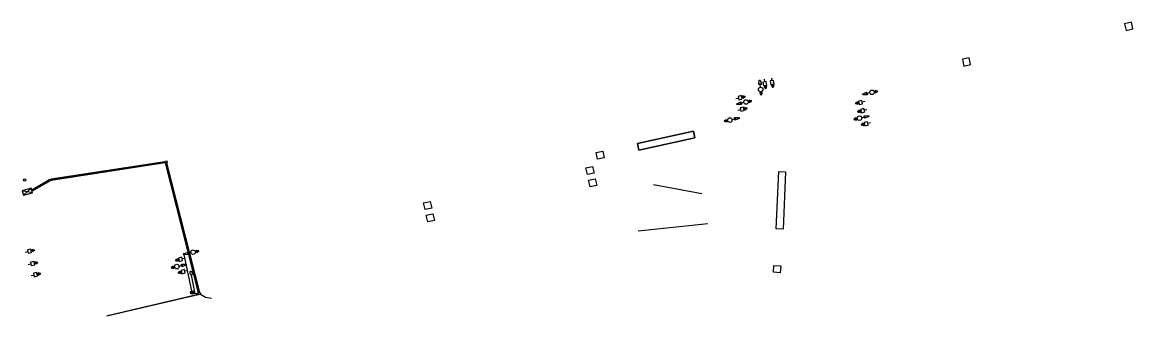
# Model space of a CAD drawing. Extents: x 647787 to 668496, y 640478 to 654412.
# Drawn here: x 667526 to 668496, y 641725 to 641981 of the extents above; entities that cross this region are included whole.
import ezdxf

# ---------------------------------------------------------------- set-up
doc = ezdxf.new("R2010")
doc.units = 0
for name, color, linetype in [('TEMP_SIGNAL_HEAD_STAGE 1A', 7, 'Continuous'), ('TEMP_SIGNAL_POLES_STAGE 1A', 7, 'Continuous'), ('TEMP_SIGNAL_POLES_STAGE 1B', 7, 'Continuous'), ('TEXT_TEMP_SIGNAL_POLES_STAGE 5', 7, 'Continuous')]:
    doc.layers.add(name, color=color, linetype=linetype)

msp = doc.modelspace()

# ---------------------------------------------------------------- linework, layer by layer
at = {"layer": 'TEMP_SIGNAL_HEAD_STAGE 1A'}
for p, q in [((667650.69, 641858.99), (667551.48, 641843.59)), ((667650.69, 641858.95), (667551.49, 641843.55)), ((667650.76, 641858.66), (667551.53, 641843.25)), ((667650.77, 641858.62), (667551.54, 641843.21)), ((667650.84, 641858.29), (667551.58, 641842.88)), ((667650.85, 641858.25), (667551.59, 641842.83)), ((667650.91, 641857.96), (667551.63, 641842.54)), ((667650.92, 641857.91), (667551.63, 641842.5)), ((667680.02, 641744.42), (667651.28, 641857.84)), ((667680.03, 641744.43), (667651.29, 641857.84)), ((667680.35, 641744.5), (667651.61, 641857.91)), ((667680.36, 641744.5), (667651.62, 641857.91)), ((667680.92, 641744.62), (667652.18, 641858.03)), ((667680.97, 641744.63), (667652.22, 641858.04)), ((667681.26, 641744.69), (667652.52, 641858.1)), ((667681.3, 641744.7), (667652.56, 641858.11)), ((667549.57, 641842.83), (667534.59, 641834.17)), ((667549.57, 641842.83), (667534.59, 641834.17)), ((667549.62, 641842.46), (667534.68, 641833.83)), ((667549.62, 641842.46), (667534.68, 641833.83)), ((667549.74, 641842.1), (667534.78, 641833.45)), ((667549.74, 641842.1), (667534.78, 641833.45)), ((667550.64, 641842.22), (667534.87, 641833.11)), ((667550.64, 641842.22), (667534.87, 641833.11)), ((667600.19, 641724.52), (667679.87, 641743.2)), ((667600.57, 641724.87), (667679.82, 641743.44)), ((667675.57, 641744.42), (667679.82, 641743.44)), ((667675.57, 641744.42), (667679.82, 641743.44)), ((667675.65, 641744.75), (667679.74, 641743.81)), ((667675.65, 641744.75), (667679.74, 641743.81))]:
    msp.add_line(p, q, dxfattribs=at)
at = {"layer": 'TEMP_SIGNAL_POLES_STAGE 1A'}
msp.add_line((667674.66, 641744.81), (667677.1, 641745.33), dxfattribs=at)
msp.add_line((667674.66, 641744.81), (667677.1, 641745.33), dxfattribs=at)
for points in [[(668174.02, 641930.89), (668174.41, 641928.58)], [(668174.02, 641930.89), (668174.41, 641928.58)], [(668180.36, 641931.99), (668180.79, 641929.68)], [(668180.36, 641931.99), (668180.79, 641929.68)], [(668169.39, 641926.37), (668169.76, 641930.18)], [(668169.76, 641930.18), (668170.5, 641930.25)], [(668170.5, 641930.25), (668171.68, 641926.59)], [(668170.81, 641923.99), (668170.57, 641926.19)], [(668174.08, 641924.46), (668176.07, 641924.8), (668175.41, 641922.65), (668174.08, 641924.46)], [(668174.08, 641924.46), (668176.07, 641924.8), (668175.41, 641922.65), (668174.08, 641924.46)], [(668174.91, 641925.62), (668175.08, 641924.63)], [(668174.91, 641925.62), (668175.08, 641924.63)], [(668180.52, 641925.57), (668182.51, 641925.93), (668181.88, 641923.77), (668180.52, 641925.57)], [(668180.52, 641925.57), (668182.51, 641925.93), (668181.88, 641923.77), (668180.52, 641925.57)], [(668181.33, 641926.73), (668181.51, 641925.75)], [(668181.33, 641926.73), (668181.51, 641925.75)], [(668149.43, 641913.97), (668151.72, 641914.48)], [(668149.43, 641913.97), (668151.72, 641914.48)], [(668154.65, 641915.14), (668155.62, 641915.36)], [(668154.65, 641915.14), (668155.62, 641915.36)], [(668155.85, 641914.38), (668155.4, 641916.35), (668157.59, 641915.81), (668155.85, 641914.38)], [(668155.85, 641914.38), (668155.4, 641916.35), (668157.59, 641915.81), (668155.85, 641914.38)], [(668160.19, 641911.45), (668161.17, 641911.66)], [(668161.38, 641910.67), (668160.96, 641912.65), (668163.14, 641912.08), (668161.38, 641910.67)], [(668170.33, 641918.96), (668172.34, 641919.15), (668171.53, 641917.05), (668170.33, 641918.96)], [(668171.24, 641920.05), (668171.33, 641919.05)], [(668261.93, 641911.49), (668259.64, 641910.97)], [(668261.93, 641911.49), (668259.64, 641910.97)], [(668260.08, 641917.99), (668263.58, 641919.59)], [(668260.24, 641917.26), (668260.08, 641917.99)], [(668264.07, 641917.35), (668260.24, 641917.26)], [(668266.27, 641919.04), (668264.1, 641918.54)], [(668270.12, 641919.93), (668271.1, 641920.15)], [(668271.32, 641919.16), (668270.88, 641921.14), (668273.07, 641920.58), (668271.32, 641919.16)], [(668150.14, 641909.57), (668153.65, 641911.16)], [(668150.3, 641908.84), (668150.14, 641909.57)], [(668154.13, 641908.91), (668150.3, 641908.84)], [(668151.08, 641903.94), (668153.37, 641904.46)], [(668151.08, 641903.94), (668153.37, 641904.46)], [(668156.33, 641910.58), (668154.17, 641910.09)], [(668156.3, 641905.12), (668157.27, 641905.34)], [(668156.3, 641905.12), (668157.27, 641905.34)], [(668157.49, 641904.35), (668157.05, 641906.32), (668159.24, 641905.78), (668157.49, 641904.35)], [(668157.49, 641904.35), (668157.05, 641906.32), (668159.24, 641905.78), (668157.49, 641904.35)], [(668255.52, 641911.08), (668255.96, 641909.11), (668253.77, 641909.65), (668255.52, 641911.08)], [(668255.52, 641911.08), (668255.96, 641909.11), (668253.77, 641909.65), (668255.52, 641911.08)], [(668257.43, 641903.93), (668257.88, 641901.95), (668255.69, 641902.5), (668257.43, 641903.93)], [(668257.43, 641903.93), (668257.88, 641901.95), (668255.69, 641902.5), (668257.43, 641903.93)], [(668256.71, 641910.32), (668255.74, 641910.1)], [(668256.71, 641910.32), (668255.74, 641910.1)], [(668258.63, 641903.16), (668257.66, 641902.94)], [(668258.63, 641903.16), (668257.66, 641902.94)], [(668263.85, 641904.33), (668261.56, 641903.82)], [(668263.85, 641904.33), (668261.56, 641903.82)], [(668141.03, 641895.64), (668141.45, 641893.66), (668139.27, 641894.23), (668141.03, 641895.64)], [(668142.22, 641894.85), (668141.24, 641894.65)], [(668146.08, 641895.72), (668148.24, 641896.21)], [(668148.28, 641897.4), (668152.11, 641897.47)], [(668152.27, 641896.74), (668148.76, 641895.15)], [(668152.11, 641897.47), (668152.27, 641896.74)], [(668254.21, 641897.3), (668254.64, 641895.32), (668252.45, 641895.87), (668254.21, 641897.3)], [(668255.4, 641896.52), (668254.42, 641896.31)], [(668260.59, 641892.48), (668261.03, 641890.51), (668258.84, 641891.05), (668260.59, 641892.48)], [(668260.59, 641892.48), (668261.03, 641890.51), (668258.84, 641891.05), (668260.59, 641892.48)], [(668259.26, 641897.42), (668261.42, 641897.92)], [(668261.45, 641899.1), (668265.28, 641899.2)], [(668265.44, 641898.47), (668261.94, 641896.86)], [(668267, 641892.89), (668264.71, 641892.38)], [(668267, 641892.89), (668264.71, 641892.38)], [(668265.28, 641899.2), (668265.44, 641898.47)], [(668261.79, 641891.72), (668260.81, 641891.5)], [(668261.79, 641891.72), (668260.81, 641891.5)], [(667528.82, 641780.06), (667531.1, 641780.58)], [(667534.03, 641781.23), (667535.01, 641781.45)], [(667535.23, 641780.47), (667534.78, 641782.44), (667536.97, 641781.9), (667535.23, 641780.47)], [(667674.66, 641744.81), (667667.22, 641779.01)], [(667674.66, 641744.81), (667667.22, 641779.01)], [(667667.33, 641778.54), (667670.84, 641780.13)], [(667667.48, 641777.81), (667667.33, 641778.54)], [(667671.31, 641777.88), (667667.48, 641777.81)], [(667673.52, 641779.55), (667671.35, 641779.07)], [(667677.38, 641780.42), (667678.36, 641780.63)], [(667678.57, 641779.64), (667678.15, 641781.62), (667680.33, 641781.05), (667678.57, 641779.64)], [(667531.57, 641769.32), (667533.86, 641769.83)], [(667531.57, 641769.32), (667533.86, 641769.83)], [(667536.79, 641770.49), (667537.76, 641770.71)], [(667536.79, 641770.49), (667537.76, 641770.71)], [(667537.98, 641769.72), (667537.54, 641771.7), (667539.73, 641771.15), (667537.98, 641769.72)], [(667537.98, 641769.72), (667537.54, 641771.7), (667539.73, 641771.15), (667537.98, 641769.72)], [(667658.18, 641767.78), (667658.6, 641765.8), (667656.42, 641766.37), (667658.18, 641767.78)], [(667658.18, 641767.78), (667658.6, 641765.8), (667656.42, 641766.37), (667658.18, 641767.78)], [(667659.37, 641766.99), (667658.39, 641766.79)], [(667659.37, 641766.99), (667658.39, 641766.79)], [(667661.77, 641774.21), (667662.21, 641772.23), (667660.02, 641772.78), (667661.77, 641774.21)], [(667662.96, 641773.44), (667661.99, 641773.22)], [(667663.23, 641767.86), (667665.4, 641768.35)], [(667665.44, 641769.54), (667669.27, 641769.61)], [(667665.44, 641769.54), (667669.27, 641769.61)], [(667668.18, 641774.62), (667665.89, 641774.1)], [(667669.42, 641768.88), (667665.91, 641767.29)], [(667669.42, 641768.88), (667665.91, 641767.29)], [(667669.27, 641769.61), (667669.42, 641768.88)], [(667669.27, 641769.61), (667669.42, 641768.88)], [(667534.08, 641759.58), (667536.36, 641760.09)], [(667534.08, 641759.58), (667536.36, 641760.09)], [(667539.29, 641760.75), (667540.26, 641760.97)], [(667539.29, 641760.75), (667540.26, 641760.97)], [(667540.49, 641759.99), (667540.04, 641761.96), (667542.23, 641761.42), (667540.49, 641759.99)], [(667540.49, 641759.99), (667540.04, 641761.96), (667542.23, 641761.42), (667540.49, 641759.99)], [(667664.1, 641763.46), (667664.55, 641761.49), (667662.36, 641762.03), (667664.1, 641763.46)], [(667665.3, 641762.68), (667664.32, 641762.46)], [(667670.51, 641763.87), (667668.23, 641763.35)], [(667677.1, 641745.33), (667674, 641760.01)], [(667681.9, 641743.3), (667686.33, 641740.79), (667691.42, 641739.8)]]:
    msp.add_lwpolyline(points, dxfattribs=at)
for points in [[(668175.89, 641928.83), (668172.93, 641928.33), (668173.43, 641925.37), (668176.39, 641925.87)], [(668175.89, 641928.83), (668172.93, 641928.33), (668173.43, 641925.37), (668176.39, 641925.87)], [(668175.41, 641922.65), (668176.07, 641924.8), (668174.08, 641924.46)], [(668175.41, 641922.65), (668176.07, 641924.8), (668174.08, 641924.46)], [(668182.26, 641929.96), (668179.31, 641929.41), (668179.86, 641926.46), (668182.81, 641927.01)], [(668182.26, 641929.96), (668179.31, 641929.41), (668179.86, 641926.46), (668182.81, 641927.01)], [(668181.88, 641923.77), (668182.51, 641925.93), (668180.52, 641925.57)], [(668181.88, 641923.77), (668182.51, 641925.93), (668180.52, 641925.57)], [(668151.39, 641915.95), (668152.05, 641913.02), (668154.98, 641913.68), (668154.32, 641916.61)], [(668151.39, 641915.95), (668152.05, 641913.02), (668154.98, 641913.68), (668154.32, 641916.61)], [(668157.59, 641915.81), (668155.4, 641916.35), (668155.85, 641914.38)], [(668157.59, 641915.81), (668155.4, 641916.35), (668155.85, 641914.38)], [(668163.14, 641912.08), (668160.96, 641912.65), (668161.38, 641910.67)], [(668171.53, 641917.05), (668172.34, 641919.15), (668170.33, 641918.96)], [(668259.97, 641909.51), (668259.31, 641912.44), (668256.38, 641911.78), (668257.04, 641908.85)], [(668259.97, 641909.51), (668259.31, 641912.44), (668256.38, 641911.78), (668257.04, 641908.85)], [(668273.07, 641920.58), (668270.88, 641921.14), (668271.32, 641919.16)], [(668153.04, 641905.92), (668153.7, 641902.99), (668156.63, 641903.65), (668155.97, 641906.58)], [(668153.04, 641905.92), (668153.7, 641902.99), (668156.63, 641903.65), (668155.97, 641906.58)], [(668159.24, 641905.78), (668157.05, 641906.32), (668157.49, 641904.35)], [(668159.24, 641905.78), (668157.05, 641906.32), (668157.49, 641904.35)], [(668253.77, 641909.65), (668255.96, 641909.11), (668255.52, 641911.08)], [(668253.77, 641909.65), (668255.96, 641909.11), (668255.52, 641911.08)], [(668255.69, 641902.5), (668257.88, 641901.95), (668257.43, 641903.93)], [(668255.69, 641902.5), (668257.88, 641901.95), (668257.43, 641903.93)], [(668261.89, 641902.35), (668261.23, 641905.28), (668258.3, 641904.62), (668258.96, 641901.69)], [(668261.89, 641902.35), (668261.23, 641905.28), (668258.3, 641904.62), (668258.96, 641901.69)], [(668139.27, 641894.23), (668141.45, 641893.66), (668141.03, 641895.64)], [(668252.45, 641895.87), (668254.64, 641895.32), (668254.21, 641897.3)], [(668258.84, 641891.05), (668261.03, 641890.51), (668260.59, 641892.48)], [(668258.84, 641891.05), (668261.03, 641890.51), (668260.59, 641892.48)], [(668265.04, 641890.91), (668264.38, 641893.84), (668261.46, 641893.18), (668262.11, 641890.25)], [(668265.04, 641890.91), (668264.38, 641893.84), (668261.46, 641893.18), (668262.11, 641890.25)], [(668064.78, 641869.04), (668113.62, 641879.74), (668112.34, 641885.6), (668063.5, 641874.9)], [(667650.63, 641859.23), (667652.59, 641859.65), (667652.91, 641858.19), (667650.95, 641857.76)], [(667549.47, 641843.57), (667551.45, 641843.84), (667551.65, 641842.36), (667549.67, 641842.09)], [(667530.77, 641782.04), (667531.43, 641779.11), (667534.36, 641779.77), (667533.7, 641782.7)], [(667536.97, 641781.9), (667534.78, 641782.44), (667535.23, 641780.47)], [(667680.32, 641781.05), (667678.14, 641781.62), (667678.56, 641779.64)], [(667680.33, 641781.05), (667678.15, 641781.62), (667678.57, 641779.64)], [(667533.53, 641771.3), (667534.19, 641768.37), (667537.12, 641769.03), (667536.46, 641771.96)], [(667533.53, 641771.3), (667534.19, 641768.37), (667537.12, 641769.03), (667536.46, 641771.96)], [(667539.73, 641771.15), (667537.54, 641771.7), (667537.98, 641769.72)], [(667539.73, 641771.15), (667537.54, 641771.7), (667537.98, 641769.72)], [(667656.42, 641766.37), (667658.6, 641765.8), (667658.18, 641767.78)], [(667656.42, 641766.37), (667658.6, 641765.8), (667658.18, 641767.78)], [(667660.02, 641772.78), (667662.21, 641772.23), (667661.77, 641774.21)], [(667666.22, 641772.64), (667665.56, 641775.56), (667662.64, 641774.9), (667663.29, 641771.98)], [(667536.03, 641761.56), (667536.69, 641758.63), (667539.62, 641759.29), (667538.96, 641762.22)], [(667536.03, 641761.56), (667536.69, 641758.63), (667539.62, 641759.29), (667538.96, 641762.22)], [(667542.23, 641761.42), (667540.04, 641761.96), (667540.49, 641759.99)], [(667542.23, 641761.42), (667540.04, 641761.96), (667540.49, 641759.99)], [(667662.36, 641762.03), (667664.55, 641761.49), (667664.1, 641763.46)], [(667668.55, 641761.88), (667667.9, 641764.81), (667664.97, 641764.15), (667665.63, 641761.22)], [(667679.63, 641744.34), (667681.58, 641744.76), (667681.9, 641743.3), (667679.94, 641742.87)]]:
    msp.add_lwpolyline(points, close=True, dxfattribs=at)
for centre, radius in [((668171.02, 641922.02), 1.98), ((668268.19, 641919.49), 1.98), ((668158.26, 641911.02), 1.98), ((668144.15, 641895.29), 1.98), ((668257.33, 641896.97), 1.98), ((667528.33, 641842.91), 1), ((667675.45, 641779.99), 1.98), ((667661.3, 641767.43), 1.98), ((667661.3, 641767.43), 1.98), ((667673.35, 641763.16), 0.366), ((667674.66, 641744.81), 1.5), ((667674.66, 641744.81), 1.5), ((667674.66, 641744.81), 1.25), ((667674.66, 641744.81), 1.25), ((667674.66, 641744.81), 1), ((667674.66, 641744.81), 1)]:
    msp.add_circle(centre, radius, dxfattribs=at)
for centre, major_axis, ratio in [((668170.54, 641926.48), (1.14, 0.11), 0.249111), ((668263.83, 641918.47), (-0.25, 1.12), 0.249111), ((668153.89, 641910.03), (-0.24, 1.12), 0.249111), ((668148.52, 641896.27), (0.24, -1.12), 0.249111), ((668261.7, 641897.98), (0.25, -1.12), 0.249111), ((667671.07, 641779), (-0.24, 1.12), 0.249111), ((667665.68, 641768.41), (0.24, -1.12), 0.249111), ((667665.68, 641768.41), (0.24, -1.12), 0.249111), ((667673.65, 641761.76), (0.35, -1.76), 0.5)]:
    msp.add_ellipse(centre, major_axis=major_axis, ratio=ratio, dxfattribs=at)
at = {"layer": 'TEMP_SIGNAL_POLES_STAGE 1B'}
for p, q in [((668494.69, 641980.67), (668488.82, 641979.4)), ((668488.82, 641979.4), (668490.09, 641973.53)), ((668495.96, 641974.8), (668494.69, 641980.67)), ((668490.09, 641973.53), (668495.96, 641974.8)), ((668353.05, 641949.58), (668347.19, 641948.31)), ((668347.19, 641948.31), (668348.46, 641942.45)), ((668348.46, 641942.45), (668354.32, 641943.71)), ((668354.32, 641943.71), (668353.05, 641949.58)), ((668063.5, 641874.9), (668112.34, 641885.6)), ((668112.34, 641885.6), (668113.62, 641879.74)), ((668064.78, 641869.04), (668063.5, 641874.9)), ((668113.62, 641879.74), (668064.78, 641869.04)), ((668027.35, 641866.97), (668033.21, 641868.25)), ((668028.63, 641861.11), (668027.35, 641866.97)), ((668033.21, 641868.25), (668034.49, 641862.39)), ((668018.44, 641853.51), (668024.3, 641854.79)), ((668019.72, 641847.65), (668018.44, 641853.51)), ((668024.3, 641854.79), (668025.58, 641848.93)), ((668034.49, 641862.39), (668028.63, 641861.11)), ((668025.58, 641848.93), (668019.72, 641847.65)), ((668020.79, 641842.77), (668026.65, 641844.05)), ((668026.65, 641844.05), (668027.93, 641838.18)), ((668184.58, 641800.33), (668186.84, 641850.28)), ((668186.84, 641850.28), (668192.84, 641850.01)), ((668192.84, 641850.01), (668190.57, 641800.06)), ((668022.07, 641836.9), (668020.79, 641842.77)), ((668027.93, 641838.18), (668022.07, 641836.9)), ((668077.57, 641839.03), (668119.61, 641831.27)), ((667876.67, 641823.03), (667882.54, 641824.31)), ((667882.54, 641824.31), (667883.82, 641818.45)), ((667877.95, 641817.17), (667876.67, 641823.03)), ((667883.82, 641818.45), (667877.95, 641817.17)), ((667879.02, 641812.28), (667884.88, 641813.56)), ((667880.3, 641806.42), (667879.02, 641812.28)), ((667886.16, 641807.7), (667880.3, 641806.42)), ((667884.88, 641813.56), (667886.16, 641807.7)), ((668064.09, 641798.74), (668124.93, 641805)), ((668190.57, 641800.06), (668184.58, 641800.33)), ((668182.09, 641762.55), (668182.55, 641768.53)), ((668182.55, 641768.53), (668188.53, 641768.08)), ((668188.53, 641768.08), (668188.07, 641762.09)), ((668188.07, 641762.09), (668182.09, 641762.55))]:
    msp.add_line(p, q, dxfattribs=at)
at = {"layer": 'TEXT_TEMP_SIGNAL_POLES_STAGE 5'}
for p, q in [((667527.29, 641829.63), (667534.17, 641835.76)), ((667535.24, 641831.74), (667526.23, 641833.66))]:
    msp.add_line(p, q, dxfattribs=at)
msp.add_lwpolyline([(667526.23, 641833.66), (667527.29, 641829.63), (667535.24, 641831.74), (667534.17, 641835.76)], close=True, dxfattribs=at)

doc.saveas('drawing.dxf')
